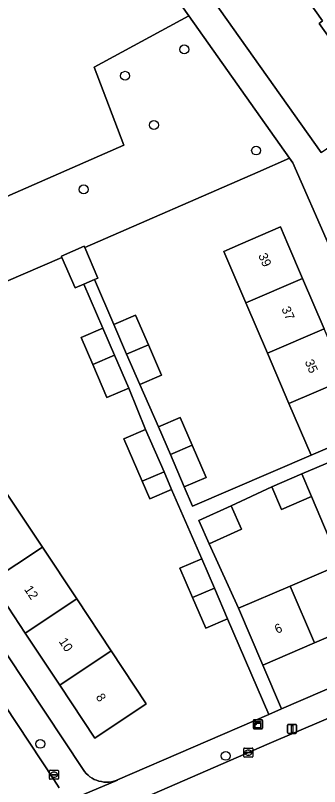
# Model space of a CAD drawing. Extents: x 159352 to 160617, y 385888 to 387323.
# Drawn here: x 159648.2 to 159681.5, y 386440.7 to 386525 of the extents above; entities that cross this region are included whole.
import ezdxf

# ---------------------------------------------------------------- set-up
doc = ezdxf.new("R2010")
doc.units = 0
for name, color, linetype in [('IMGEO_Boom', 7, 'Continuous'), ('IMGEO_Erf', 7, 'Continuous'), ('IMGEO_Groenvoorziening', 7, 'Continuous'), ('IMGEO_Kast', 7, 'Continuous'), ('IMGEO_Kolk', 7, 'Continuous'), ('IMGEO_Lichtmast', 7, 'Continuous'), ('IMGEO_Pand', 7, 'Continuous'), ('IMGEO_Pand_nummerreeks', 7, 'Continuous'), ('IMGEO_Rijbaan_lokaal_gesloten', 7, 'Continuous'), ('IMGEO_Rijbaan_lokaal_open', 7, 'Continuous'), ('IMGEO_Voetpad_open', 7, 'Continuous')]:
    doc.layers.add(name, color=color, linetype=linetype)

msp = doc.modelspace()

# ---------------------------------------------------------------- linework, layer by layer
at = {"layer": 'IMGEO_Boom'}
for centre in [(159666.642, 386521.288), (159660.169, 386518.405), (159663.323, 386513.02), (159674.51, 386510.231), (159655.641, 386505.975), (159650.882, 386445.325), (159671.187, 386444.012)]:
    msp.add_circle(centre, 0.489, dxfattribs=at)
at = {"layer": 'IMGEO_Erf'}
for points in [[(159655.734, 386546.537), (159681.631, 386510.015), (159684.061, 386511.7), (159684.208, 386511.493), (159686.428, 386508.139), (159688.083, 386505.941), (159689.848, 386507.201), (159699.615, 386514.171), (159711.29, 386522.503), (159740.145, 386543.095)], [(159705.532, 386527.061), (159699.602, 386522.875), (159699.458, 386523.079), (159695.357, 386520.203), (159695.519, 386519.974), (159688.091, 386514.73), (159687.856, 386515.063), (159688.216, 386515.317), (159683.872, 386521.47), (159683.481, 386521.193), (159681.403, 386524.136), (159681.789, 386524.408), (159677.512, 386530.466)], [(159682.418, 386500), (159678.53, 386508.902), (159678.18, 386509.396), (159674.684, 386507.863), (159655.753, 386499.612), (159657.197, 386496.271), (159656.809, 386496.106), (159658.931, 386491.199), (159661.309, 386492.227), (159662.718, 386488.967), (159664.146, 386485.664), (159661.768, 386484.636), (159663.814, 386480.015), (159666.192, 386481.043), (159667.513, 386477.988), (159669.029, 386474.48), (159666.651, 386473.452), (159667.559, 386471.332), (159680.528, 386476.896), (159678.105, 386482.546), (159675.744, 386488.051), (159673.382, 386493.556), (159670.96, 386499.203), (159672.818, 386500), (159677.172, 386501.868), (159677.973, 386500), (159679.591, 386496.228), (159681.953, 386490.722)], [(159626.206, 386486.751), (159655.569, 386442.516), (159655.731, 386442.294), (159655.912, 386442.087), (159656.111, 386441.897), (159656.326, 386441.726), (159656.555, 386441.575), (159656.797, 386441.444), (159657.05, 386441.336), (159657.311, 386441.251), (159657.579, 386441.19), (159657.851, 386441.152), (159658.126, 386441.14), (159658.4, 386441.151), (159658.673, 386441.188), (159658.941, 386441.248), (159659.203, 386441.332), (159659.351, 386441.392), (159675.914, 386448.545), (159671.391, 386459.017), (159669.013, 386457.989), (159667.561, 386461.348), (159666.176, 386464.552), (159668.554, 386465.58), (159665.255, 386473.158), (159662.877, 386472.13), (159662.049, 386474.047), (159660.04, 386478.693), (159662.418, 386479.721), (159660.563, 386484.235), (159658.185, 386483.207), (159656.628, 386486.811), (159655.348, 386489.77), (159657.726, 386490.798), (159655.646, 386495.609), (159654.697, 386495.204), (159653.254, 386498.542), (159626.707, 386487.098)], [(159691.074, 386479.809), (159682.794, 386476.259), (159683.858, 386473.778), (159685.805, 386469.238), (159682.521, 386467.829), (159680.574, 386472.37), (159677.305, 386470.968), (159676.241, 386473.449), (159671.782, 386471.363), (159672.924, 386468.804), (159669.367, 386467.216), (159672.571, 386460.155), (159678.233, 386462.583), (159683.755, 386464.951), (159689.415, 386467.378), (159692.078, 386461.165), (159686.419, 386458.738), (159680.897, 386456.37), (159675.235, 386453.942), (159677.306, 386449.146), (159697.862, 386458.024)]]:
    msp.add_lwpolyline(points, dxfattribs=at)
msp.add_lwpolyline([(159654.877, 386461.172), (159658.644, 386455.5), (159662.493, 386449.706), (159656.862, 386445.965), (159653.012, 386451.762), (159649.244, 386457.433), (159645.478, 386463.104), (159641.711, 386468.774), (159637.944, 386474.446), (159634.177, 386480.117), (159630.329, 386485.91), (159635.96, 386489.651), (159639.81, 386483.855), (159643.577, 386478.184), (159647.344, 386472.513), (159651.111, 386466.842)], close=True, dxfattribs=at)
at = {"layer": 'IMGEO_Groenvoorziening'}
for points in [[(159656.794, 386519.346), (159667.147, 386524.973), (159649.609, 386549.736), (159637.343, 386537.912), (159628.208, 386529.625), (159618.553, 386521.16), (159609.376, 386513.596), (159608.831, 386513.153), (159616.698, 386500.899), (159617.387, 386501.341), (159628.972, 386507.732), (159632.966, 386500), (159633.396, 386499.166), (159635.305, 386500), (159660.037, 386510.81)], [(159674.684, 386507.863), (159678.18, 386509.396), (159667.147, 386524.973), (159656.794, 386519.346), (159660.037, 386510.81), (159635.305, 386500), (159633.396, 386499.166), (159632.966, 386500), (159628.972, 386507.732), (159617.387, 386501.341), (159616.698, 386500.899), (159618.977, 386497.348), (159626.206, 386486.751), (159626.707, 386487.098), (159653.254, 386498.542), (159653.195, 386498.679), (159655.69, 386499.757), (159655.753, 386499.612)]]:
    msp.add_lwpolyline(points, close=True, dxfattribs=at)
at = {"layer": 'IMGEO_Kast'}
for p, q in [((159674.208, 386447.044), (159674.208, 386447.885)), ((159674.208, 386447.885), (159674.208, 386447.044)), ((159674.283, 386447.969), (159675.124, 386447.969)), ((159675.124, 386447.969), (159674.283, 386447.969)), ((159675.208, 386447.894), (159675.208, 386447.053)), ((159675.208, 386447.053), (159675.208, 386447.894)), ((159675.133, 386446.969), (159674.292, 386446.969)), ((159674.292, 386446.969), (159675.133, 386446.969))]:
    msp.add_line(p, q, dxfattribs=at)
for points in [[(159674.403, 386447.759), (159675.003, 386447.759), (159675.003, 386447.674), (159674.403, 386447.674), (159674.403, 386447.759)], [(159674.403, 386447.584), (159675.003, 386447.584), (159675.003, 386447.095), (159674.403, 386447.095), (159674.403, 386447.584)]]:
    msp.add_lwpolyline(points, dxfattribs=at)
msp.add_circle((159674.487, 386447.433), 0.0377, dxfattribs=at)
for centre, start, end in [((159674.286, 386447.891), 92.4484, 184.28452), ((159674.286, 386447.891), 92.4484, 184.28452), ((159675.13, 386447.891), 2.4484, 94.28452), ((159675.13, 386447.891), 2.4484, 94.28452), ((159674.286, 386447.047), 182.4484, 274.28452), ((159674.286, 386447.047), 182.4484, 274.28452), ((159675.13, 386447.047), 272.4484, 4.28452), ((159675.13, 386447.047), 272.4484, 4.28452)]:
    msp.add_arc(centre, 0.0779, start, end, dxfattribs=at)
at = {"layer": 'IMGEO_Kolk'}
for p, q in [((159673.232, 386444.869), (159674.084, 386444.869)), ((159673.157, 386443.943), (159673.157, 386444.795)), ((159673.416, 386444.363), (159673.416, 386444.375)), ((159673.854, 386444.326), (159673.456, 386444.326)), ((159673.459, 386444.412), (159673.857, 386444.412)), ((159673.668, 386444.089), (159673.643, 386444.089)), ((159673.645, 386444.649), (159673.67, 386444.649)), ((159673.9, 386444.375), (159673.9, 386444.363)), ((159674.158, 386444.795), (159674.158, 386443.943)), ((159674.084, 386443.869), (159673.232, 386443.869)), ((159651.881, 386441.522), (159651.881, 386442.374)), ((159651.956, 386442.448), (159652.808, 386442.448)), ((159652.882, 386442.374), (159652.882, 386441.522)), ((159652.14, 386441.942), (159652.14, 386441.954)), ((159652.578, 386441.905), (159652.18, 386441.905)), ((159652.183, 386441.991), (159652.581, 386441.991)), ((159652.392, 386441.668), (159652.367, 386441.668)), ((159652.369, 386442.228), (159652.394, 386442.228)), ((159652.624, 386441.954), (159652.624, 386441.942)), ((159652.808, 386441.448), (159651.956, 386441.448))]:
    msp.add_line(p, q, dxfattribs=at)
for points in [[(159673.232, 386444.869), (159674.084, 386444.869)], [(159673.157, 386443.943), (159673.157, 386444.795)], [(159674.158, 386444.795), (159674.158, 386443.943)], [(159674.084, 386443.869), (159673.232, 386443.869)], [(159651.881, 386441.522), (159651.881, 386442.374)], [(159651.956, 386442.448), (159652.808, 386442.448)], [(159652.882, 386442.374), (159652.882, 386441.522)], [(159652.808, 386441.448), (159651.956, 386441.448)]]:
    msp.add_lwpolyline(points, dxfattribs=at)
for centre, radius, start, end in [((159673.234, 386444.793), 0.0765, 91.55205, 178.44795), ((159673.234, 386444.793), 0.0765, 91.55205, 178.44795), ((159674.082, 386444.793), 0.0765, 1.55205, 88.44795), ((159674.082, 386444.793), 0.0765, 1.55205, 88.44795), ((159673.456, 386444.372), 0.0403, 85.87752, 175.75265), ((159673.453, 386444.362), 0.0366, 178.93798, 274.71019), ((159673.857, 386444.369), 0.043, 264.86636, 352.45326), ((159673.861, 386444.374), 0.0386, 1.73085, 96.63898), ((159673.234, 386443.945), 0.0765, 181.55205, 268.44795), ((159673.234, 386443.945), 0.0765, 181.55205, 268.44795), ((159674.082, 386443.945), 0.0765, 271.55205, 358.44795), ((159674.082, 386443.945), 0.0765, 271.55205, 358.44795), ((159651.958, 386442.372), 0.0765, 91.55205, 178.44795), ((159651.958, 386442.372), 0.0765, 91.55205, 178.44795), ((159652.806, 386442.372), 0.0765, 1.55205, 88.44795), ((159652.806, 386442.372), 0.0765, 1.55205, 88.44795), ((159651.958, 386441.524), 0.0765, 181.55205, 268.44795), ((159651.958, 386441.524), 0.0765, 181.55205, 268.44795), ((159652.18, 386441.951), 0.0403, 85.87752, 175.75265), ((159652.177, 386441.941), 0.0366, 178.93798, 274.71019), ((159652.581, 386441.948), 0.043, 264.86636, 352.45326), ((159652.585, 386441.953), 0.0386, 1.73085, 96.63898), ((159652.806, 386441.524), 0.0765, 271.55205, 358.44795), ((159652.806, 386441.524), 0.0765, 271.55205, 358.44795)]:
    msp.add_arc(centre, radius, start, end, dxfattribs=at)
for centre, major_axis, ratio, start_param, end_param in [((159673.644, 386444.369), (-0.387, 0.002), 0.722429, 4.712389, 7.853982), ((159673.669, 386444.369), (-0.39, 0.002), 0.717154, 1.570796, 4.712389), ((159652.368, 386441.948), (-0.387, 0.002), 0.722429, 4.712389, 7.853982), ((159652.393, 386441.948), (-0.39, 0.002), 0.717154, 1.570796, 4.712389)]:
    msp.add_ellipse(centre, major_axis=major_axis, ratio=ratio, start_param=start_param, end_param=end_param, dxfattribs=at)
at = {"layer": 'IMGEO_Lichtmast'}
for p, q in [((159678.047, 386447.457), (159678.837, 386447.457)), ((159678.837, 386447.457), (159678.047, 386447.457)), ((159677.947, 386446.557), (159677.947, 386447.357)), ((159677.947, 386447.357), (159677.947, 386446.557)), ((159678.937, 386447.357), (159678.937, 386446.557)), ((159678.937, 386446.557), (159678.937, 386447.357)), ((159678.837, 386446.457), (159678.047, 386446.457)), ((159678.047, 386446.457), (159678.837, 386446.457))]:
    msp.add_line(p, q, dxfattribs=at)
msp.add_lwpolyline([(159678.367, 386447.332), (159678.517, 386447.332), (159678.517, 386446.582), (159678.367, 386446.582), (159678.367, 386447.332)], dxfattribs=at)
for centre, start, end in [((159678.047, 386447.357), 90, 180), ((159678.047, 386447.357), 90, 180), ((159678.837, 386447.357), 0, 90), ((159678.837, 386447.357), 360, 90), ((159678.047, 386446.557), 180, 270), ((159678.047, 386446.557), 180, 270), ((159678.837, 386446.557), 270, 0), ((159678.837, 386446.557), 270, 0)]:
    msp.add_arc(centre, 0.1, start, end, dxfattribs=at)
at = {"layer": 'IMGEO_Pand'}
msp.add_lwpolyline([(159677.512, 386530.466), (159681.789, 386524.408), (159681.403, 386524.136), (159683.481, 386521.193), (159683.872, 386521.47), (159688.216, 386515.317), (159687.856, 386515.063), (159688.091, 386514.73), (159695.519, 386519.974), (159695.357, 386520.203), (159699.458, 386523.079), (159699.602, 386522.875), (159705.532, 386527.061)], dxfattribs=at)
for points in [[(159679.591, 386496.228), (159677.973, 386500), (159677.172, 386501.868), (159672.818, 386500), (159670.96, 386499.203), (159673.382, 386493.556)], [(159655.753, 386499.612), (159655.69, 386499.757), (159653.195, 386498.679), (159653.254, 386498.542), (159654.697, 386495.204), (159655.646, 386495.609), (159656.809, 386496.106), (159657.197, 386496.271)], [(159681.953, 386490.722), (159679.591, 386496.228), (159673.382, 386493.556), (159675.744, 386488.051)], [(159661.309, 386492.227), (159658.931, 386491.199), (159660.339, 386487.943), (159662.718, 386488.967)], [(159657.726, 386490.798), (159655.348, 386489.77), (159656.628, 386486.811), (159659.008, 386487.833)], [(159675.744, 386488.051), (159678.105, 386482.546), (159684.314, 386485.218), (159681.953, 386490.722)], [(159661.768, 386484.636), (159664.146, 386485.664), (159662.718, 386488.967), (159660.339, 386487.943)], [(159658.185, 386483.207), (159660.563, 386484.235), (159659.008, 386487.833), (159656.628, 386486.811)], [(159678.105, 386482.546), (159680.528, 386476.896), (159686.74, 386479.561), (159684.314, 386485.218)], [(159666.192, 386481.043), (159663.814, 386480.015), (159665.133, 386476.964), (159667.513, 386477.988)], [(159662.418, 386479.721), (159660.04, 386478.693), (159662.049, 386474.047), (159664.428, 386475.071)], [(159666.651, 386473.452), (159669.029, 386474.48), (159667.513, 386477.988), (159665.133, 386476.964)], [(159682.794, 386476.259), (159679.51, 386474.851), (159680.574, 386472.37), (159682.521, 386467.829), (159685.805, 386469.238), (159683.858, 386473.778)], [(159662.877, 386472.13), (159665.255, 386473.158), (159664.428, 386475.071), (159662.049, 386474.047)], [(159679.51, 386474.851), (159676.241, 386473.449), (159677.305, 386470.968), (159680.574, 386472.37)], [(159651.111, 386466.842), (159647.344, 386472.513), (159641.711, 386468.774), (159645.478, 386463.104)], [(159668.225, 386469.776), (159669.367, 386467.216), (159672.924, 386468.804), (159671.782, 386471.363)], [(159645.478, 386463.104), (159649.244, 386457.433), (159654.877, 386461.172), (159651.111, 386466.842)], [(159669.941, 386462.371), (159668.554, 386465.58), (159666.176, 386464.552), (159667.561, 386461.348)], [(159680.897, 386456.37), (159686.419, 386458.738), (159683.755, 386464.951), (159678.233, 386462.583)], [(159678.233, 386462.583), (159672.571, 386460.155), (159675.235, 386453.942), (159680.897, 386456.37)], [(159667.561, 386461.348), (159669.013, 386457.989), (159671.391, 386459.017), (159669.941, 386462.371)], [(159658.644, 386455.5), (159654.877, 386461.172), (159649.244, 386457.433), (159653.012, 386451.762)], [(159653.012, 386451.762), (159656.862, 386445.965), (159662.493, 386449.706), (159658.644, 386455.5)]]:
    msp.add_lwpolyline(points, close=True, dxfattribs=at)
at = {"layer": 'IMGEO_Rijbaan_lokaal_gesloten'}
msp.add_lwpolyline([(159634.239, 386418.643), (159648.983, 386424.988), (159649.801, 386425.34), (159669.331, 386433.765), (159691.277, 386443.287), (159687.889, 386450.479), (159675.93, 386445.354), (159660.584, 386438.697), (159659.6, 386438.275), (159648.196, 386433.38), (159645.076, 386431.995), (159644.241, 386431.766), (159643.844, 386431.591), (159631.378, 386426.107), (159608.663, 386416.249), (159594.016, 386409.923), (159593.866, 386409.86), (159593.232, 386409.594), (159581.453, 386404.656), (159580.527, 386404.077), (159577.783, 386403.006), (159577.62, 386402.939), (159576.825, 386402.595), (159564.458, 386397.238)], dxfattribs=at)
at = {"layer": 'IMGEO_Rijbaan_lokaal_open'}
msp.add_lwpolyline([(159652.967, 386440.51), (159652.366, 386441.411), (159647.026, 386449.493)], dxfattribs=at)
at = {"layer": 'IMGEO_Voetpad_open'}
for points in [[(159681.631, 386510.015), (159655.734, 386546.537), (159651.927, 386551.906), (159649.609, 386549.736), (159667.147, 386524.973), (159678.18, 386509.396), (159678.53, 386508.902), (159682.418, 386500), (159690.491, 386481.169), (159691.074, 386479.809), (159699.091, 386461.109)], [(159686.74, 386479.561), (159680.528, 386476.896), (159667.559, 386471.332), (159666.651, 386473.452), (159665.133, 386476.964), (159663.814, 386480.015), (159661.768, 386484.636), (159660.339, 386487.943), (159658.931, 386491.199), (159656.809, 386496.106), (159655.646, 386495.609), (159657.726, 386490.798), (159659.008, 386487.833), (159660.563, 386484.235), (159662.418, 386479.721), (159664.428, 386475.071), (159665.255, 386473.158), (159668.554, 386465.58), (159669.941, 386462.371), (159671.391, 386459.017), (159675.914, 386448.545), (159677.306, 386449.146), (159675.235, 386453.942), (159672.571, 386460.155), (159669.367, 386467.216), (159668.225, 386469.776), (159671.782, 386471.363), (159676.241, 386473.449), (159679.51, 386474.851), (159682.794, 386476.259)], [(159654.225, 386439.203), (159659.325, 386441.341), (159659.351, 386441.392), (159659.203, 386441.332), (159658.941, 386441.248), (159658.673, 386441.188), (159658.4, 386441.151), (159658.126, 386441.14), (159657.851, 386441.152), (159657.579, 386441.19), (159657.311, 386441.251), (159657.05, 386441.336), (159656.797, 386441.444), (159656.555, 386441.575), (159656.326, 386441.726), (159656.111, 386441.897), (159655.912, 386442.087), (159655.731, 386442.294), (159655.569, 386442.516), (159626.206, 386486.751)], [(159704.612, 386455.594), (159704.327, 386456.371), (159703.976, 386457.131), (159702.651, 386460.183), (159698.158, 386458.122), (159697.862, 386458.024), (159677.306, 386449.146), (159675.914, 386448.545), (159659.351, 386441.392), (159659.325, 386441.341), (159654.225, 386439.203)], [(159626.856, 386451.606), (159627.432, 386451.889), (159627.466, 386451.906), (159641.176, 386457.852), (159641.398, 386457.902), (159647.026, 386449.493), (159652.366, 386441.411), (159652.967, 386440.51)], [(159659.6, 386438.275), (159660.584, 386438.697), (159675.93, 386445.354), (159687.889, 386450.479)]]:
    msp.add_lwpolyline(points, dxfattribs=at)

# ---------------------------------------------------------------- texts
at = {"layer": 'IMGEO_Pand_nummerreeks'}
for s, rotation, p in [('39', 293.85153, (159674.719, 386498.753)), ('37', 293.85153, (159677.255, 386492.914)), ('35', 293.85153, (159679.811, 386487.123)), ('12', 303.59364, (159649.077, 386462.241)), ('6', 23.21173, (159676.796, 386457.353)), ('10', 303.59364, (159652.87, 386456.529)), ('8', 303.59364, (159656.915, 386450.439))]:
    msp.add_text(s, height=1, rotation=rotation, dxfattribs=at).set_placement(p)

doc.saveas('drawing.dxf')
